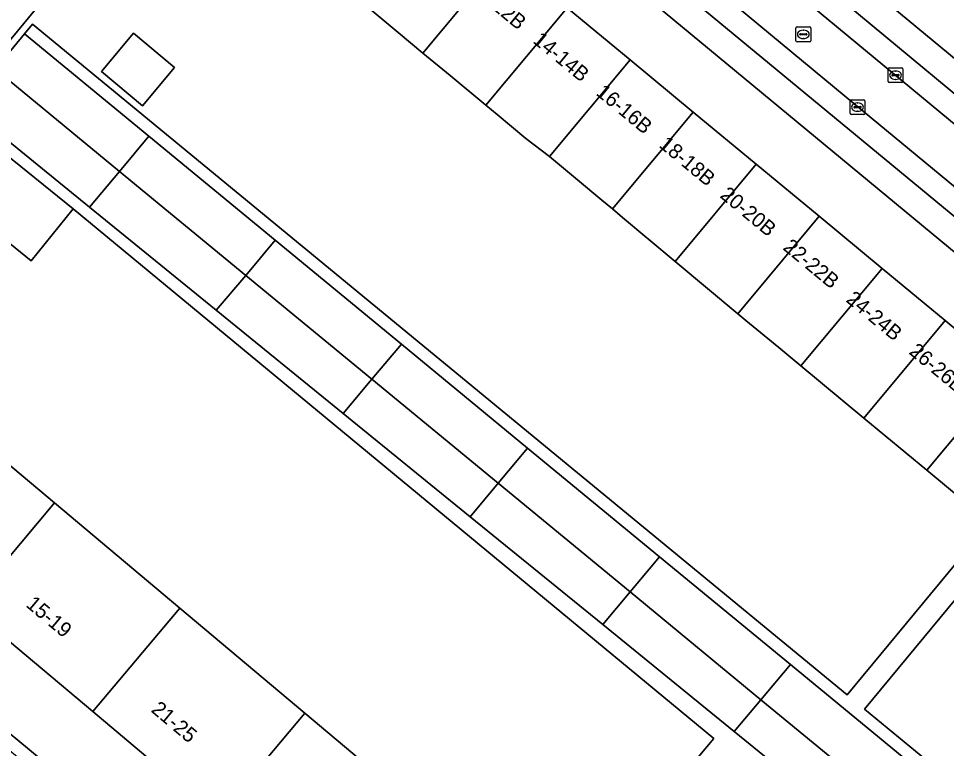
# Model space of a CAD drawing. Extents: x 162073 to 163043, y 381818 to 382561.
# Drawn here: x 162449 to 162511.6, y 382165.1 to 382214.3 of the extents above; entities that cross this region are included whole.
import ezdxf

# ---------------------------------------------------------------- set-up
doc = ezdxf.new("R2010")
doc.units = 0
for name, color, linetype in [('IMGEO_Erf', 7, 'Continuous'), ('IMGEO_Kolk', 7, 'Continuous'), ('IMGEO_Pand', 7, 'Continuous'), ('IMGEO_Pand_nummerreeks', 7, 'Continuous'), ('IMGEO_Parkeervlak_open', 7, 'Continuous'), ('IMGEO_Rijbaan_lokaal_open', 7, 'Continuous'), ('IMGEO_Rioolput', 7, 'Continuous'), ('IMGEO_Voetpad_open', 7, 'Continuous')]:
    doc.layers.add(name, color=color, linetype=linetype)

msp = doc.modelspace()

# ---------------------------------------------------------------- linework, layer by layer
at = {"layer": 'IMGEO_Erf'}
for points in [[(162473.626, 382243.391), (162528.918, 382197.653), (162531.465, 382200.747), (162527.218, 382204.259), (162522.971, 382207.772), (162518.724, 382211.284), (162514.477, 382214.796), (162510.231, 382218.308), (162505.984, 382221.82), (162501.737, 382225.333), (162497.49, 382228.845), (162493.243, 382232.357), (162488.996, 382235.869), (162484.75, 382239.382), (162480.503, 382242.894), (162476.155, 382246.489)], [(162464.763, 382232.548), (162469.013, 382229.032), (162473.259, 382225.518), (162477.505, 382222.005), (162481.751, 382218.492), (162485.997, 382214.978), (162490.243, 382211.465), (162494.489, 382207.952), (162498.734, 382204.438), (162502.98, 382200.925), (162507.226, 382197.412), (162511.472, 382193.898), (162515.718, 382190.385), (162519.964, 382186.872), (162522.479, 382189.936), (162491.963, 382215.169), (162467.32, 382235.647)], [(162457.397, 382208.378), (162454.63, 382210.687), (162456.786, 382213.272), (162459.554, 382210.963)], [(162454.034, 382167.546), (162445.596, 382174.635), (162437.158, 382181.723), (162428.604, 382188.91), (162425.454, 382185.106), (162460.487, 382156.099), (162476.592, 382142.764), (162479.463, 382146.183), (162470.908, 382153.37), (162462.471, 382160.458)], [(162541.122, 382158.258), (162536.877, 382161.772), (162532.632, 382165.287), (162528.387, 382168.802), (162524.143, 382172.316), (162519.898, 382175.831), (162515.662, 382179.338), (162506.038, 382167.712), (162561.785, 382121.807), (162570.955, 382133.557), (162566.591, 382137.17), (162562.346, 382140.685), (162558.101, 382144.199), (162553.857, 382147.714), (162549.612, 382151.228), (162545.367, 382154.743)]]:
    msp.add_lwpolyline(points, close=True, dxfattribs=at)
for points in [[(162459.396, 382226.044), (162434.47, 382195.892)], [(162447.459, 382210.847), (162449.439, 382213.218), (162449.979, 382213.874), (162504.869, 382168.675), (162514.495, 382180.304), (162510.25, 382183.819), (162506.005, 382187.333), (162501.761, 382190.848), (162500.267, 382192.084), (162498.054, 382193.9), (162497.509, 382194.355), (162493.276, 382197.884), (162489.74, 382200.847), (162489.051, 382201.422), (162488.347, 382202.009), (162486.707, 382203.376), (162484.818, 382204.95), (162483.217, 382206.167), (162481.278, 382207.784), (162480.527, 382208.41), (162478.131, 382210.408), (162476.283, 382211.925), (162474.61, 382213.32), (162473.683, 382214.093), (162472.05, 382215.455)], [(162443.024, 382188.705), (162451.462, 382181.617), (162459.899, 382174.529), (162468.337, 382167.44), (162476.774, 382160.352), (162485.329, 382153.165), (162495.889, 382165.728), (162452.706, 382201.422), (162449.875, 382197.935), (162445.311, 382201.641)]]:
    msp.add_lwpolyline(points, dxfattribs=at)
at = {"layer": 'IMGEO_Kolk'}
for p, q in [((162507.631, 382210.008), (162507.631, 382210.86)), ((162507.706, 382210.934), (162508.558, 382210.934)), ((162507.89, 382210.428), (162507.89, 382210.44)), ((162507.933, 382210.477), (162508.331, 382210.477)), ((162508.119, 382210.714), (162508.144, 382210.714)), ((162508.374, 382210.44), (162508.374, 382210.428)), ((162508.632, 382210.86), (162508.632, 382210.008)), ((162508.558, 382209.934), (162507.706, 382209.934)), ((162508.328, 382210.391), (162507.93, 382210.391)), ((162508.142, 382210.154), (162508.117, 382210.154)), ((162505.068, 382207.857), (162505.068, 382208.709)), ((162505.143, 382208.783), (162505.995, 382208.783)), ((162505.556, 382208.563), (162505.581, 382208.563)), ((162506.069, 382208.709), (162506.069, 382207.857)), ((162505.327, 382208.277), (162505.327, 382208.289)), ((162505.765, 382208.24), (162505.367, 382208.24)), ((162505.37, 382208.326), (162505.768, 382208.326)), ((162505.579, 382208.003), (162505.554, 382208.003)), ((162505.811, 382208.289), (162505.811, 382208.277)), ((162505.995, 382207.783), (162505.143, 382207.783))]:
    msp.add_line(p, q, dxfattribs=at)
for points in [[(162507.631, 382210.008), (162507.631, 382210.86)], [(162507.706, 382210.934), (162508.558, 382210.934)], [(162508.632, 382210.86), (162508.632, 382210.008)], [(162508.558, 382209.934), (162507.706, 382209.934)], [(162505.068, 382207.857), (162505.068, 382208.709)], [(162505.143, 382208.783), (162505.995, 382208.783)], [(162506.069, 382208.709), (162506.069, 382207.857)], [(162505.995, 382207.783), (162505.143, 382207.783)]]:
    msp.add_lwpolyline(points, dxfattribs=at)
for centre, radius, start, end in [((162507.708, 382210.858), 0.0765, 91.55205, 178.44795), ((162507.708, 382210.858), 0.0765, 91.55205, 178.44795), ((162507.93, 382210.437), 0.0403, 85.87752, 175.75265), ((162508.335, 382210.439), 0.0386, 1.73085, 96.63898), ((162508.556, 382210.858), 0.0765, 1.55205, 88.44795), ((162508.556, 382210.858), 0.0765, 1.55205, 88.44795), ((162507.708, 382210.01), 0.0765, 181.55205, 268.44795), ((162507.708, 382210.01), 0.0765, 181.55205, 268.44795), ((162507.927, 382210.427), 0.0366, 178.93798, 274.71019), ((162508.331, 382210.434), 0.043, 264.86636, 352.45326), ((162508.556, 382210.01), 0.0765, 271.55205, 358.44795), ((162508.556, 382210.01), 0.0765, 271.55205, 358.44795), ((162505.145, 382208.707), 0.0765, 91.55205, 178.44795), ((162505.145, 382208.707), 0.0765, 91.55205, 178.44795), ((162505.993, 382208.707), 0.0765, 1.55205, 88.44795), ((162505.993, 382208.707), 0.0765, 1.55205, 88.44795), ((162505.367, 382208.286), 0.0403, 85.87752, 175.75265), ((162505.364, 382208.276), 0.0366, 178.93798, 274.71019), ((162505.768, 382208.283), 0.043, 264.86636, 352.45326), ((162505.772, 382208.288), 0.0386, 1.73085, 96.63898), ((162505.145, 382207.859), 0.0765, 181.55205, 268.44795), ((162505.145, 382207.859), 0.0765, 181.55205, 268.44795), ((162505.993, 382207.859), 0.0765, 271.55205, 358.44795), ((162505.993, 382207.859), 0.0765, 271.55205, 358.44795)]:
    msp.add_arc(centre, radius, start, end, dxfattribs=at)
for centre, major_axis, ratio, start_param, end_param in [((162508.118, 382210.434), (-0.387, 0.002), 0.722429, 4.712389, 7.853982), ((162508.143, 382210.434), (-0.39, 0.002), 0.717154, 1.570796, 4.712389), ((162505.555, 382208.283), (-0.387, 0.002), 0.722429, 4.712389, 7.853982), ((162505.58, 382208.283), (-0.39, 0.002), 0.717154, 1.570796, 4.712389)]:
    msp.add_ellipse(centre, major_axis=major_axis, ratio=ratio, start_param=start_param, end_param=end_param, dxfattribs=at)
at = {"layer": 'IMGEO_Pand'}
for points in [[(162481.751, 382218.492), (162477.505, 382222.005), (162472.05, 382215.455), (162473.683, 382214.093), (162474.61, 382213.32), (162476.283, 382211.925)], [(162485.997, 382214.978), (162481.751, 382218.492), (162476.283, 382211.925), (162478.131, 382210.408), (162480.527, 382208.41)], [(162490.243, 382211.465), (162485.997, 382214.978), (162480.527, 382208.41), (162481.278, 382207.784), (162483.217, 382206.167), (162484.818, 382204.95)], [(162449.439, 382213.218), (162447.459, 382210.847), (162455.833, 382203.951), (162457.82, 382206.316)], [(162457.397, 382208.378), (162459.554, 382210.963), (162456.786, 382213.272), (162454.63, 382210.687)], [(162494.489, 382207.952), (162490.243, 382211.465), (162484.818, 382204.95), (162486.707, 382203.376), (162488.347, 382202.009), (162489.051, 382201.422)], [(162453.812, 382201.546), (162455.833, 382203.951), (162447.459, 382210.847), (162445.403, 382208.384)], [(162498.734, 382204.438), (162494.489, 382207.952), (162489.051, 382201.422), (162489.74, 382200.847), (162493.276, 382197.884)], [(162457.82, 382206.316), (162455.833, 382203.951), (162464.341, 382196.946), (162466.328, 382199.311)], [(162452.706, 382201.422), (162448.142, 382205.128), (162445.311, 382201.641), (162449.875, 382197.935)], [(162502.98, 382200.925), (162498.734, 382204.438), (162493.276, 382197.884), (162497.509, 382194.355)], [(162453.812, 382201.546), (162462.363, 382194.592), (162464.341, 382196.946), (162455.833, 382203.951)], [(162507.226, 382197.412), (162502.98, 382200.925), (162497.509, 382194.355), (162498.054, 382193.9), (162500.267, 382192.084), (162501.761, 382190.848)], [(162466.328, 382199.311), (162464.341, 382196.946), (162472.847, 382189.941), (162474.834, 382192.306)], [(162507.226, 382197.412), (162501.761, 382190.848), (162506.005, 382187.333), (162511.472, 382193.898)], [(162462.363, 382194.592), (162470.913, 382187.639), (162472.847, 382189.941), (162464.341, 382196.946)], [(162510.25, 382183.819), (162515.718, 382190.385), (162511.472, 382193.898), (162506.005, 382187.333)], [(162474.834, 382192.306), (162472.847, 382189.941), (162481.355, 382182.935), (162483.342, 382185.3)], [(162470.913, 382187.639), (162479.465, 382180.685), (162481.355, 382182.935), (162472.847, 382189.941)], [(162510.25, 382183.819), (162514.495, 382180.304), (162517.23, 382183.588), (162519.964, 382186.872), (162515.718, 382190.385)], [(162451.462, 382181.617), (162443.024, 382188.705), (162437.158, 382181.723), (162445.596, 382174.635)], [(162483.342, 382185.3), (162481.355, 382182.935), (162490.246, 382175.614), (162492.233, 382177.98)], [(162488.401, 382173.417), (162490.246, 382175.614), (162481.355, 382182.935), (162479.465, 382180.685)], [(162459.899, 382174.529), (162451.462, 382181.617), (162445.596, 382174.635), (162454.034, 382167.546)], [(162492.233, 382177.98), (162490.246, 382175.614), (162499.065, 382168.351), (162501.052, 382170.717)], [(162488.401, 382173.417), (162497.266, 382166.209), (162499.065, 382168.351), (162490.246, 382175.614)], [(162462.471, 382160.458), (162468.337, 382167.44), (162459.899, 382174.529), (162454.034, 382167.546)], [(162501.052, 382170.717), (162499.065, 382168.351), (162508.63, 382160.476), (162510.617, 382162.841)], [(162506.878, 382158.391), (162508.63, 382160.476), (162499.065, 382168.351), (162497.266, 382166.209)], [(162476.774, 382160.352), (162468.337, 382167.44), (162462.471, 382160.458), (162470.908, 382153.37)]]:
    msp.add_lwpolyline(points, close=True, dxfattribs=at)
at = {"layer": 'IMGEO_Parkeervlak_open'}
for points in [[(162455.575, 382254.047), (162467.743, 382243.863), (162583.48, 382148.075)], [(162576.743, 382149.513), (162505.451, 382208.42), (162453.427, 382251.529)], [(162491.402, 382218.04), (162531.722, 382184.707)], [(162516.926, 382205.188), (162503.92, 382215.987)]]:
    msp.add_lwpolyline(points, dxfattribs=at)
at = {"layer": 'IMGEO_Rijbaan_lokaal_open'}
msp.add_lwpolyline([(162599.371, 382134.967), (162586.579, 382145.506), (162586.493, 382145.572), (162583.59, 382147.984), (162583.48, 382148.075), (162467.743, 382243.863), (162455.575, 382254.047), (162453.427, 382251.529), (162505.451, 382208.42), (162576.743, 382149.513), (162581.599, 382145.482), (162584.507, 382143.092), (162586.648, 382141.318), (162597.298, 382132.492)], close=True, dxfattribs=at)
at = {"layer": 'IMGEO_Rioolput'}
for p, q in [((162501.418, 382212.761), (162501.418, 382213.613)), ((162501.493, 382213.687), (162502.345, 382213.687)), ((162502.419, 382213.613), (162502.419, 382212.761)), ((162501.677, 382213.181), (162501.677, 382213.193)), ((162502.115, 382213.144), (162501.717, 382213.144)), ((162501.72, 382213.23), (162502.118, 382213.23)), ((162501.906, 382213.467), (162501.931, 382213.467)), ((162502.161, 382213.193), (162502.161, 382213.181)), ((162502.345, 382212.687), (162501.493, 382212.687)), ((162501.929, 382212.907), (162501.904, 382212.907))]:
    msp.add_line(p, q, dxfattribs=at)
for points in [[(162501.418, 382212.761), (162501.418, 382213.613)], [(162501.493, 382213.687), (162502.345, 382213.687)], [(162502.419, 382213.613), (162502.419, 382212.761)], [(162502.345, 382212.687), (162501.493, 382212.687)]]:
    msp.add_lwpolyline(points, dxfattribs=at)
for centre, radius, start, end in [((162501.495, 382213.611), 0.0765, 91.55205, 178.44795), ((162501.495, 382213.611), 0.0765, 91.55205, 178.44795), ((162502.343, 382213.611), 0.0765, 1.55205, 88.44795), ((162502.343, 382213.611), 0.0765, 1.55205, 88.44795), ((162501.717, 382213.19), 0.0403, 85.87752, 175.75265), ((162501.714, 382213.18), 0.0366, 178.93798, 274.71019), ((162502.118, 382213.187), 0.043, 264.86636, 352.45326), ((162502.122, 382213.192), 0.0386, 1.73085, 96.63898), ((162501.495, 382212.763), 0.0765, 181.55205, 268.44795), ((162501.495, 382212.763), 0.0765, 181.55205, 268.44795), ((162502.343, 382212.763), 0.0765, 271.55205, 358.44795), ((162502.343, 382212.763), 0.0765, 271.55205, 358.44795)]:
    msp.add_arc(centre, radius, start, end, dxfattribs=at)
for centre, major_axis, ratio, start_param, end_param in [((162501.905, 382213.187), (-0.387, 0.002), 0.722429, 4.712389, 7.853982), ((162501.93, 382213.187), (-0.39, 0.002), 0.717154, 1.570796, 4.712389)]:
    msp.add_ellipse(centre, major_axis=major_axis, ratio=ratio, start_param=start_param, end_param=end_param, dxfattribs=at)
at = {"layer": 'IMGEO_Voetpad_open'}
for points in [[(162530.074, 382196.697), (162528.918, 382197.653), (162473.626, 382243.391), (162471.998, 382244.738), (162455.97, 382258.081), (162454.104, 382255.237), (162455.575, 382254.047)], [(162453.427, 382251.529), (162452.002, 382252.727), (162449.526, 382250.362), (162465.927, 382236.819), (162467.32, 382235.647), (162491.963, 382215.169), (162522.479, 382189.936), (162523.638, 382188.978), (162578.962, 382143.232), (162580.273, 382142.148), (162578.638, 382140.471), (162580.943, 382138.549), (162581.857, 382139.648), (162588.643, 382133.909), (162591.826, 382131.301), (162594.946, 382128.72), (162597.674, 382126.473), (162599.157, 382123.241)], [(162531.722, 382184.707), (162491.402, 382218.04)], [(162503.92, 382215.987), (162516.926, 382205.188)], [(162561.785, 382121.807), (162506.038, 382167.712), (162515.662, 382179.338), (162518.394, 382182.628), (162521.126, 382185.918), (162523.638, 382188.978), (162522.479, 382189.936), (162519.964, 382186.872), (162517.23, 382183.588), (162514.495, 382180.304), (162504.869, 382168.675), (162449.979, 382213.874), (162449.439, 382213.218), (162457.82, 382206.316), (162466.328, 382199.311), (162474.834, 382192.306), (162483.342, 382185.3), (162492.233, 382177.98), (162501.052, 382170.717), (162510.617, 382162.841)], [(162548.723, 382123.449), (162540.312, 382130.52), (162531.883, 382137.606), (162523.849, 382144.359), (162515.429, 382151.437), (162515.388, 382151.471), (162506.878, 382158.391), (162497.266, 382166.209), (162488.401, 382173.417), (162479.465, 382180.685), (162470.913, 382187.639), (162462.363, 382194.592), (162453.812, 382201.546), (162445.403, 382208.384)], [(162448.142, 382205.128), (162452.706, 382201.422), (162495.889, 382165.728), (162485.329, 382153.165)]]:
    msp.add_lwpolyline(points, dxfattribs=at)
for points in [[(162459.396, 382226.044), (162464.155, 382231.869), (162462.887, 382232.868), (162460.346, 382229.818), (162460.094, 382230.03), (162455.245, 382224.005), (162455.377, 382223.899), (162452.92, 382220.847), (162450.405, 382217.722), (162450.274, 382217.827), (162447.701, 382214.63), (162445.244, 382211.578), (162442.729, 382208.453), (162440.021, 382205.355), (162437.564, 382202.303), (162435.049, 382199.178), (162432.409, 382196.013), (162429.931, 382193.023), (162424.231, 382186.112), (162424.614, 382185.801), (162425.454, 382185.106), (162428.604, 382188.91), (162431.821, 382192.739), (162434.47, 382195.892)], [(162425.454, 382185.106), (162424.614, 382185.801), (162424.231, 382186.112), (162421.972, 382187.946), (162408.089, 382199.497), (162406.528, 382199.641), (162420.494, 382188.067), (162426.212, 382183.329), (162426.761, 382182.88), (162455.361, 382159.209), (162459.935, 382155.423), (162460.487, 382156.099)]]:
    msp.add_lwpolyline(points, close=True, dxfattribs=at)

# ---------------------------------------------------------------- texts
at = {"layer": 'IMGEO_Pand_nummerreeks'}
for s, rotation, p in [('12-12B', 320.39143, (162479.397, 382216.182)), ('14-14B', 320.39143, (162483.643, 382212.668)), ('16-16B', 320.39143, (162487.889, 382209.155)), ('18-18B', 320.39143, (162492.135, 382205.642)), ('20-20B', 320.39387, (162496.24, 382202.245)), ('22-22B', 320.39143, (162500.486, 382198.731)), ('24-24B', 320.39387, (162504.732, 382195.218)), ('26-26B', 320.39387, (162508.978, 382191.705)), ('15-19', 319.96615, (162449.471, 382174.671)), ('21-25', 319.96615, (162457.911, 382167.58))]:
    msp.add_text(s, height=1, rotation=rotation, dxfattribs=at).set_placement(p)

doc.saveas('drawing.dxf')
